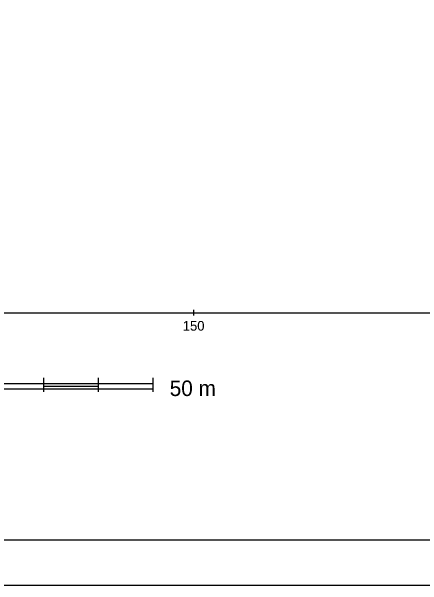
# Model space of a CAD drawing. Extents: x 3042 to 4120, y 576 to 2694.
# Drawn here: x 3921.3 to 3959, y 2184.6 to 2237.2 of the extents above; entities that cross this region are included whole.
import ezdxf

# ---------------------------------------------------------------- set-up
doc = ezdxf.new("R2010")
doc.units = 0
for name, color, linetype in [('1', 7, 'Continuous'), ('7', 7, 'Continuous'), ('8', 7, 'Continuous')]:
    doc.layers.add(name, color=color, linetype=linetype)

msp = doc.modelspace()

# ---------------------------------------------------------------- linework, layer by layer
at = {"layer": '1'}
for points in [[(3699.011, 2289.585), (4119.511, 2289.585), (4119.511, 2184.585), (3699.011, 2184.585), (3699.011, 2289.585)], [(3703.202, 2188.776), (4115.32, 2188.776), (4115.32, 2285.394), (3703.202, 2285.394), (3703.202, 2188.776)]]:
    msp.add_lwpolyline(points, dxfattribs=at)
at = {"layer": '7'}
for points in [[(3788.001, 2209.585), (4030.521, 2209.585)], [(3938.001, 2209.331), (3938.001, 2209.839)]]:
    msp.add_lwpolyline(points, dxfattribs=at)
at = {"layer": '8'}
for points in [[(3924.261, 2202.346), (3924.261, 2203.616)], [(3929.261, 2202.346), (3929.261, 2203.616)], [(3934.261, 2202.346), (3934.261, 2203.616)], [(3884.261, 2203.108), (3934.261, 2203.108)], [(3924.261, 2202.854), (3929.261, 2202.854)], [(3884.261, 2202.6), (3934.261, 2202.6)]]:
    msp.add_lwpolyline(points, dxfattribs=at)

# ---------------------------------------------------------------- texts
at = {"layer": '7'}
msp.add_text('150', height=0.889, dxfattribs=at).set_placement((3936.985, 2207.94))
at = {"layer": '8'}
msp.add_text('50 m', height=1.4224, dxfattribs=at).set_placement((3935.785, 2201.95))

doc.saveas('drawing.dxf')
